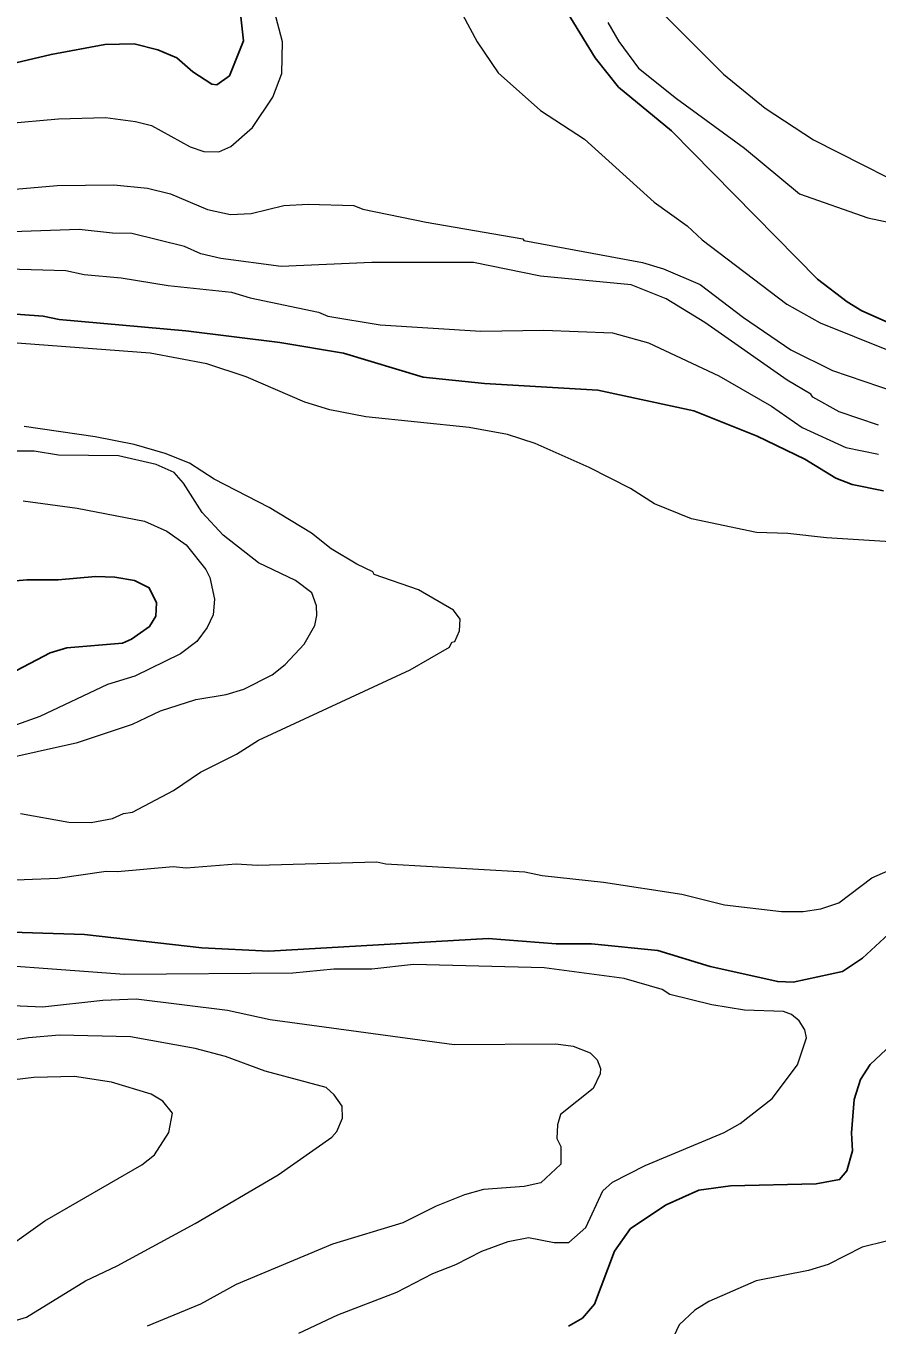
# Model space of a CAD drawing. Extents: x 598.3 to 623.2, y 6902.2 to 6930.1.
# Drawn here: x 609.046 to 610.086, y 6914.358 to 6915.946 of the extents above; entities that cross this region are included whole.
import ezdxf

# ---------------------------------------------------------------- set-up
doc = ezdxf.new("R2010")
doc.units = 0
doc.header["$LTSCALE"] = 0.032
doc.layers.add('1', color=7, linetype='Continuous', lineweight=25)
doc.layers.add('2', color=7, linetype='Continuous', lineweight=13)

msp = doc.modelspace()

# ---------------------------------------------------------------- linework, layer by layer
at = {"layer": '1'}
for points in [[(609.6964, 6915.9815), (609.7415, 6915.9072), (609.7699, 6915.8716), (609.8348, 6915.8181), (610.0133, 6915.6369), (610.0497, 6915.6089), (610.0677, 6915.598), (610.1071, 6915.5803)], [(609.0195, 6915.8979), (609.0765, 6915.9114), (609.1422, 6915.9234), (609.1781, 6915.9242), (609.207, 6915.917), (609.23, 6915.9072), (609.2497, 6915.8901), (609.2728, 6915.8749), (609.2791, 6915.8741), (609.2945, 6915.8853), (609.3116, 6915.928), (609.3076, 6915.9647)], [(608.9328, 6915.6012), (609.0667, 6915.5915), (609.0862, 6915.5875), (609.2411, 6915.5736), (609.3559, 6915.5592), (609.4339, 6915.5462), (609.5314, 6915.5171), (609.6064, 6915.5092), (609.7448, 6915.5009), (609.8621, 6915.4756), (609.9394, 6915.4449), (609.9977, 6915.4166), (610.0356, 6915.3936)], [(610.0356, 6915.3936), (610.0556, 6915.3859), (610.0942, 6915.3779)], [(608.9763, 6915.1284), (609.0753, 6915.1798), (609.0956, 6915.186), (609.1637, 6915.192), (609.1746, 6915.1965), (609.1968, 6915.212), (609.2043, 6915.2247), (609.2055, 6915.2413), (609.1964, 6915.2596), (609.1786, 6915.2686), (609.1542, 6915.2726), (609.1309, 6915.2734), (609.0849, 6915.2691), (609.0467, 6915.2693), (608.9677, 6915.2623)], [(610.132, 6914.8656), (610.0683, 6914.8068), (610.0437, 6914.7903), (609.9835, 6914.7773)], [(609.9835, 6914.7773), (609.9647, 6914.7781), (609.8821, 6914.7967), (609.818, 6914.8163), (609.737, 6914.8241), (609.6939, 6914.8242), (609.6106, 6914.8306), (609.3426, 6914.8153), (609.2607, 6914.8193), (609.1173, 6914.8355), (608.9896, 6914.8396)], [(609.7089, 6914.3569), (609.7261, 6914.3669), (609.7407, 6914.3838), (609.7651, 6914.4486), (609.7849, 6914.4765), (609.8285, 6914.5053), (609.8681, 6914.5231), (609.9069, 6914.5286), (610.0116, 6914.5311), (610.0404, 6914.5362), (610.0492, 6914.5469), (610.0563, 6914.5713), (610.0549, 6914.5933), (610.058, 6914.634), (610.066, 6914.6583), (610.0776, 6914.6768), (610.1487, 6914.7432)]]:
    msp.add_lwpolyline(points, dxfattribs=at)
at = {"layer": '2'}
for points in [[(609.6948, 6916.2163), (609.7186, 6916.1717), (609.7378, 6916.1172), (609.7432, 6916.1078), (609.7497, 6916.0848), (609.7587, 6916.0685), (609.7674, 6916.0432), (609.8034, 6915.9877), (609.8293, 6915.9564), (609.8985, 6915.8873), (609.9495, 6915.8458), (610.0085, 6915.8072), (610.1598, 6915.7305)], [(608.9573, 6915.8215), (609.0854, 6915.8327), (609.1431, 6915.8344), (609.1796, 6915.8296), (609.199, 6915.8247), (609.2466, 6915.7985), (609.2632, 6915.7929), (609.2814, 6915.7924), (609.2961, 6915.7987), (609.3227, 6915.8221), (609.3476, 6915.8593), (609.3587, 6915.8881), (609.3594, 6915.9267), (609.342, 6915.9938)], [(609.5795, 6915.9601), (609.5974, 6915.9268), (609.6231, 6915.8888), (609.6747, 6915.8429), (609.7284, 6915.8078), (609.8135, 6915.7309), (609.8539, 6915.7018), (609.8722, 6915.685), (609.9757, 6915.6061), (610.0168, 6915.5834), (610.0997, 6915.5499)], [(609.7572, 6915.9505), (609.7705, 6915.9273), (609.7947, 6915.8948), (609.8408, 6915.8574), (609.9239, 6915.797), (609.9912, 6915.7412), (610.0749, 6915.7117), (610.1422, 6915.6976)], [(608.8682, 6915.7324), (609.0837, 6915.7511), (609.1533, 6915.7519), (609.1941, 6915.7479), (609.2226, 6915.7409), (609.2676, 6915.722), (609.2958, 6915.7158), (609.3212, 6915.7171), (609.3609, 6915.7267), (609.3908, 6915.7284), (609.4467, 6915.7267), (609.4576, 6915.7224), (609.5349, 6915.7062), (609.6531, 6915.6862), (609.6544, 6915.6839)], [(610.0878, 6915.4581), (610.04, 6915.4747), (610.0078, 6915.4923), (610.005, 6915.4963), (609.9764, 6915.5132), (609.8757, 6915.5836), (609.8285, 6915.6125), (609.7856, 6915.6296), (609.6747, 6915.6402), (609.5929, 6915.6571), (609.4684, 6915.6572), (609.3577, 6915.6523), (609.2838, 6915.6619), (609.2597, 6915.6675), (609.2395, 6915.6766), (609.1752, 6915.6927), (609.1516, 6915.6928), (609.1108, 6915.6976), (608.9816, 6915.6928)], [(609.6544, 6915.6839), (609.7996, 6915.6572), (609.825, 6915.6495), (609.8698, 6915.6303), (609.9227, 6915.5899), (609.9809, 6915.5504), (610.0316, 6915.525), (610.1656, 6915.4794)], [(609.0092, 6915.6499), (609.0946, 6915.6474), (609.1169, 6915.6425), (609.1623, 6915.6385), (609.2197, 6915.6288), (609.2969, 6915.6209), (609.32, 6915.614), (609.4034, 6915.5964), (609.4148, 6915.5915), (609.4787, 6915.5809), (609.6018, 6915.573), (609.6787, 6915.5745), (609.7626, 6915.5713), (609.8069, 6915.5589), (609.8927, 6915.5185), (609.9572, 6915.4813), (609.9944, 6915.4554), (610.0481, 6915.4311), (610.0879, 6915.423)], [(610.1024, 6915.3156), (610.0244, 6915.3204), (609.9769, 6915.326), (609.9386, 6915.3269), (609.8595, 6915.3439), (609.8142, 6915.3621), (609.7846, 6915.3809), (609.7341, 6915.4067), (609.668, 6915.4358), (609.6345, 6915.4467), (609.5875, 6915.4556), (609.461, 6915.4686), (609.4172, 6915.4771), (609.3865, 6915.4865), (609.3149, 6915.5174), (609.267, 6915.5333), (609.1977, 6915.5464), (608.8987, 6915.5688)], [(609.0392, 6914.9836), (609.0982, 6914.973), (609.1253, 6914.9724), (609.1517, 6914.9773), (609.165, 6914.9837), (609.1761, 6914.9851), (609.226, 6915.0116), (609.2591, 6915.0343), (609.3031, 6915.0561), (609.3301, 6915.0733), (609.5152, 6915.1594), (609.5633, 6915.1871), (609.5664, 6915.193), (609.5701, 6915.1938), (609.5757, 6915.2068), (609.5764, 6915.2213), (609.5683, 6915.2321), (609.5254, 6915.2568), (609.4713, 6915.2759), (609.4696, 6915.2791), (609.45, 6915.2882), (609.4188, 6915.3073), (609.3949, 6915.3262), (609.3431, 6915.3578), (609.2756, 6915.3923), (609.2456, 6915.4117), (609.2161, 6915.4235), (609.1779, 6915.4346), (609.1302, 6915.4441), (609.0437, 6915.4568)], [(609.0096, 6915.0484), (609.1088, 6915.0703), (609.176, 6915.0927), (609.21, 6915.1089), (609.2532, 6915.123), (609.2906, 6915.1291), (609.3119, 6915.1354), (609.3467, 6915.153), (609.3627, 6915.1657), (609.3857, 6915.1905), (609.399, 6915.2132), (609.4015, 6915.2255), (609.4007, 6915.2375), (609.395, 6915.2532), (609.3754, 6915.2682), (609.3301, 6915.2898), (609.2867, 6915.324), (609.2611, 6915.3514), (609.2382, 6915.3874), (609.2267, 6915.4005), (609.2047, 6915.41), (609.159, 6915.4207), (609.0854, 6915.4216), (609.0557, 6915.4264), (608.9967, 6915.4266)], [(609.0425, 6915.3657), (609.1083, 6915.3569), (609.1906, 6915.3408), (609.2181, 6915.3287), (609.2417, 6915.3118), (609.2658, 6915.2818), (609.2706, 6915.2721), (609.2761, 6915.2457), (609.2744, 6915.2266), (609.2671, 6915.2109), (609.2547, 6915.1939), (609.2346, 6915.1786), (609.179, 6915.1515), (609.1453, 6915.1412), (609.0625, 6915.1022), (608.9939, 6915.0776)], [(609.0018, 6914.9011), (609.0847, 6914.9045), (609.1438, 6914.9132), (609.1578, 6914.9125), (609.2256, 6914.9188), (609.2414, 6914.9173), (609.3025, 6914.9221), (609.3289, 6914.9206), (609.4747, 6914.9245), (609.4856, 6914.9222), (609.6557, 6914.9124), (609.6767, 6914.9077), (609.7518, 6914.8996), (609.8473, 6914.885), (609.8996, 6914.872), (609.9692, 6914.8639), (609.9958, 6914.864), (610.0174, 6914.8672), (610.0396, 6914.8744), (610.0799, 6914.9051), (610.1311, 6914.9275)], [(609.3795, 6914.3484), (609.427, 6914.3706), (609.4993, 6914.3986), (609.543, 6914.4213), (609.5714, 6914.4322), (609.6031, 6914.4485), (609.6353, 6914.4604), (609.6601, 6914.4655), (609.6913, 6914.4592), (609.7092, 6914.4592), (609.73, 6914.4775), (609.7509, 6914.5225), (609.7629, 6914.5329), (609.8025, 6914.5535), (609.8992, 6914.5937), (609.9189, 6914.6045), (609.9581, 6914.6352), (609.9889, 6914.6763), (609.9998, 6914.7092), (609.9979, 6914.7192), (609.9908, 6914.7301), (609.9815, 6914.7381), (609.9719, 6914.7415), (609.924, 6914.7433), (609.8843, 6914.7496), (609.833, 6914.7624), (609.8233, 6914.7683), (609.777, 6914.7821), (609.679, 6914.795), (609.5193, 6914.799), (609.4685, 6914.7935), (609.422, 6914.7934), (609.3718, 6914.7886), (609.1662, 6914.787), (608.934, 6914.8039)], [(609.0109, 6914.7497), (609.0658, 6914.7473), (609.1398, 6914.7553), (609.1803, 6914.7569), (609.292, 6914.7434), (609.3444, 6914.7319), (609.5693, 6914.7012), (609.6933, 6914.7019), (609.7146, 6914.6994), (609.7356, 6914.691), (609.744, 6914.6824), (609.748, 6914.6721), (609.7476, 6914.6652), (609.7389, 6914.6476), (609.6992, 6914.6156), (609.6955, 6914.603), (609.6946, 6914.5862), (609.6995, 6914.5767), (609.6995, 6914.5551), (609.675, 6914.532), (609.6548, 6914.5277), (609.605, 6914.524), (609.5819, 6914.5175), (609.5473, 6914.5036), (609.5066, 6914.4832), (609.4204, 6914.457)], [(609.026, 6914.3619), (609.0463, 6914.3681), (609.1187, 6914.4124), (609.1571, 6914.4307), (609.2524, 6914.4824), (609.3541, 6914.5421), (609.4196, 6914.5879), (609.4256, 6914.5949), (609.4328, 6914.6112), (609.4322, 6914.6257), (609.4225, 6914.6398), (609.4127, 6914.6485), (609.3382, 6914.6688), (609.2897, 6914.6866), (609.2524, 6914.6963), (609.1736, 6914.7108), (609.0869, 6914.7125), (609.0489, 6914.7093), (608.9036, 6914.6864)], [(609.0045, 6914.4401), (609.0687, 6914.4856), (609.1874, 6914.5543), (609.2028, 6914.5664), (609.2205, 6914.5935), (609.225, 6914.6171), (609.2131, 6914.6321), (609.1987, 6914.6407), (609.1504, 6914.655), (609.1049, 6914.6623), (609.0554, 6914.6607), (608.9707, 6914.6509)], [(610.0978, 6914.4607), (610.0679, 6914.4537), (610.0263, 6914.4323), (610.0022, 6914.425), (609.9383, 6914.4124), (609.8806, 6914.3869), (609.8635, 6914.3764), (609.8442, 6914.3585), (609.8185, 6914.3038)], [(609.4204, 6914.457), (609.3028, 6914.408), (609.2589, 6914.3837), (609.1939, 6914.3569)]]:
    msp.add_lwpolyline(points, dxfattribs=at)

doc.saveas('drawing.dxf')
